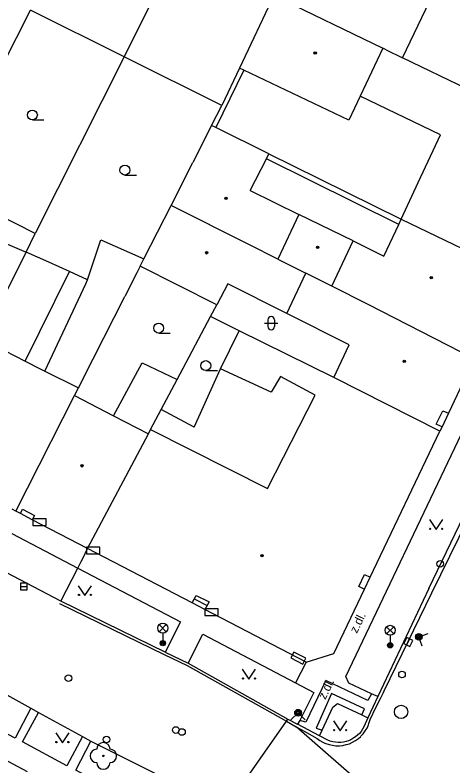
# Model space of a CAD drawing. Extents: x -596229 to -595156, y -1161237 to -1159376.
# Drawn here: x -595847.2 to -595814.2, y -1159828.8 to -1159772.3 of the extents above; entities that cross this region are included whole.
import ezdxf

# ---------------------------------------------------------------- set-up
doc = ezdxf.new("R2010")
doc.units = 0
for name, color, linetype in [('DOP - kresba z DSPS bez souradnic', 7, 'Continuous'), ('DOP - rozhrani ploch obecne', 7, 'Continuous'), ('Level 22', 7, 'Continuous'), ('Level 24', 7, 'Continuous'), ('Level 27', 7, 'Continuous'), ('Level 28', 7, 'Continuous'), ('Level 31', 7, 'Continuous'), ('Level 33', 7, 'Continuous'), ('Level 36', 7, 'Continuous'), ('Level 39', 7, 'Continuous'), ('Specificka linie pasportu komunikaci', 7, 'Continuous'), ('TM - budovy zdene_ betonove - NP', 7, 'Continuous'), ('TM - budovy zdene_ betonove - VP', 7, 'Continuous'), ('TM - chodniky - VP', 7, 'Continuous'), ('TM - komunikace - VP', 7, 'Continuous'), ('TM - letecke snimky - pomocna linie', 7, 'Continuous'), ('TM - popis povrchu', 7, 'Continuous'), ('TM - rozhrani mezi zpev. plochami mezi sebou - VP', 7, 'Continuous'), ('TM - rozhrani ploch obecne - VP', 7, 'Continuous'), ('TM - schody - NP', 7, 'Continuous'), ('TM - vstup do budovy - zdene_ betonove  - shora neviditelny', 7, 'Continuous')]:
    doc.layers.add(name, color=color, linetype=linetype)

msp = doc.modelspace()

# ---------------------------------------------------------------- linework, layer by layer
at = {"layer": 'DOP - kresba z DSPS bez souradnic'}
for points in [[(-595829.97, -1159776.47), (-595832.08, -1159780.78)], [(-595818.32, -1159788.07), (-595828.27, -1159783.12)], [(-595848.09, -1159789.38), (-595846.34, -1159790.14)], [(-595839.76, -1159802.44), (-595837.61, -1159798.47)], [(-595837.61, -1159798.47), (-595834.98, -1159799.72)], [(-595833.69, -1159803.29), (-595831.72, -1159798.91)], [(-595833.69, -1159803.29), (-595836.18, -1159801.98)]]:
    msp.add_lwpolyline(points, dxfattribs=at)
at = {"layer": 'DOP - rozhrani ploch obecne'}
for points in [[(-595838.97, -1159775.45), (-595833.61, -1159764.77)], [(-595849.23, -1159778.24), (-595846.02, -1159771.94)], [(-595838.97, -1159775.45), (-595846.02, -1159771.94)], [(-595838.97, -1159775.45), (-595845.65, -1159788.75)], [(-595831.62, -1159779.11), (-595838.97, -1159775.45)], [(-595830.3, -1159776.32), (-595831.62, -1159779.11)], [(-595832.39, -1159780.63), (-595831.62, -1159779.11)], [(-595828.08, -1159782.75), (-595826.3, -1159783.63)], [(-595826.3, -1159783.63), (-595818.14, -1159787.66)], [(-595845.65, -1159788.75), (-595850.08, -1159786.5)], [(-595846.34, -1159790.14), (-595845.65, -1159788.75)], [(-595849.63, -1159796.7), (-595846.34, -1159790.14)], [(-595844.64, -1159790.9), (-595846.34, -1159790.14)], [(-595843.08, -1159791.6), (-595844.64, -1159790.9)], [(-595841.73, -1159792.21), (-595843.08, -1159791.6)], [(-595837.76, -1159791.19), (-595838.02, -1159791.7)], [(-595838.02, -1159791.7), (-595838.91, -1159793.47)], [(-595841.3, -1159798.17), (-595838.91, -1159793.47)], [(-595832.47, -1159794.98), (-595831.99, -1159794.09)], [(-595834.98, -1159799.72), (-595832.47, -1159794.98)], [(-595830.32, -1159796.05), (-595832.47, -1159794.98)], [(-595842.41, -1159800.35), (-595841.3, -1159798.17)], [(-595836.18, -1159801.98), (-595834.98, -1159799.72)], [(-595836.98, -1159803.48), (-595836.18, -1159801.98)]]:
    msp.add_lwpolyline(points, dxfattribs=at)
at = {"layer": 'Level 22'}
msp.add_circle((-595840.53, -1159828.01), 0.05, dxfattribs=at)
for centre, start, end in [((-595840.53, -1159827.51), 0, 180), ((-595841.03, -1159828.01), 90, 270), ((-595840.03, -1159828.01), 270, 90), ((-595840.53, -1159828.51), 180, 0)]:
    msp.add_arc(centre, 0.5, start, end, dxfattribs=at)
at = {"layer": 'Level 24'}
for points in [[(-595845.827, -1159810.688), (-595844.827, -1159810.688), (-595844.827, -1159810.188), (-595845.827, -1159810.188)], [(-595841.797, -1159812.808), (-595840.797, -1159812.808), (-595840.797, -1159812.308), (-595841.797, -1159812.308)], [(-595832.887, -1159817.458), (-595831.887, -1159817.458), (-595831.887, -1159816.958), (-595832.887, -1159816.958)], [(-595826.427, -1159820.646), (-595825.539, -1159821.107), (-595825.309, -1159820.663), (-595826.196, -1159820.202)]]:
    msp.add_lwpolyline(points, close=True, dxfattribs=at)
at = {"layer": 'Level 27'}
for p, q in [((-595846.76, -1159815.27), (-595846.26, -1159815.27)), ((-595817.7, -1159819.665), (-595817.48, -1159819.215))]:
    msp.add_line(p, q, dxfattribs=at)
for points in [[(-595846.76, -1159815.52), (-595846.26, -1159815.52), (-595846.26, -1159815.02), (-595846.76, -1159815.02)], [(-595817.475, -1159819.774), (-595817.256, -1159819.325), (-595817.705, -1159819.106), (-595817.924, -1159819.555)]]:
    msp.add_lwpolyline(points, close=True, dxfattribs=at)
msp.add_circle((-595818.14, -1159824.7), 0.5, dxfattribs=at)
at = {"layer": 'Level 28'}
for centre in [(-595815.2, -1159813.57), (-595835.08, -1159826.06), (-595834.62, -1159826.21), (-595840.29, -1159826.78)]:
    msp.add_circle(centre, 0.25, dxfattribs=at)
at = {"layer": 'Level 31'}
for points in [[(-595816.557, -1159819.759), (-595816.8, -1159819.05), (-595816.091, -1159818.807)], [(-595826.42, -1159825.29), (-595825.89, -1159824.76), (-595825.36, -1159825.29)]]:
    msp.add_lwpolyline(points, dxfattribs=at)
for centre, radius in [((-595816.8, -1159819.05), 0.25), ((-595816.8, -1159819.05), 0.18), ((-595816.8, -1159819.05), 0.11), ((-595843.16, -1159822.17), 0.25), ((-595818.07, -1159821.89), 0.25), ((-595825.89, -1159824.76), 0.25), ((-595825.89, -1159824.76), 0.18), ((-595825.89, -1159824.76), 0.11)]:
    msp.add_circle(centre, radius, dxfattribs=at)
at = {"layer": 'Level 33'}
for p, q in [((-595836.325, -1159818.67), (-595835.795, -1159818.14)), ((-595836.325, -1159818.14), (-595835.795, -1159818.67)), ((-595819.225, -1159818.83), (-595818.695, -1159818.3)), ((-595819.225, -1159818.3), (-595818.695, -1159818.83)), ((-595836.06, -1159818.78), (-595836.06, -1159819.53)), ((-595818.96, -1159818.94), (-595818.96, -1159819.69))]:
    msp.add_line(p, q, dxfattribs=at)
for centre, radius in [((-595836.06, -1159818.405), 0.375), ((-595818.96, -1159818.565), 0.375), ((-595836.06, -1159819.53), 0.2), ((-595836.06, -1159819.53), 0.145), ((-595836.06, -1159819.53), 0.0876), ((-595818.96, -1159819.69), 0.2), ((-595818.96, -1159819.69), 0.145), ((-595818.96, -1159819.69), 0.0876)]:
    msp.add_circle(centre, radius, dxfattribs=at)
at = {"layer": 'Level 36'}
for p, q in [((-595845.87, -1159780.205), (-595844.995, -1159780.205)), ((-595838.91, -1159784.345), (-595838.035, -1159784.345)), ((-595828.406, -1159795.486), (-595827.406, -1159795.486)), ((-595828.156, -1159795.236), (-595828.156, -1159795.736)), ((-595827.656, -1159795.236), (-595827.656, -1159795.736)), ((-595836.37, -1159796.225), (-595835.495, -1159796.225)), ((-595832.83, -1159799.045), (-595831.955, -1159799.045))]:
    msp.add_line(p, q, dxfattribs=at)
for points in [[(-595816, -1159810.24), (-595815.5, -1159810.99), (-595815, -1159810.24)], [(-595842.42, -1159815.21), (-595841.92, -1159815.96), (-595841.42, -1159815.21)], [(-595830.08, -1159821.49), (-595829.58, -1159822.24), (-595829.08, -1159821.49)], [(-595823.22, -1159825.37), (-595822.72, -1159826.12), (-595822.22, -1159825.37)], [(-595844.11, -1159826.27), (-595843.61, -1159827.02), (-595843.11, -1159826.27)]]:
    msp.add_lwpolyline(points, dxfattribs=at)
for centre, radius in [((-595845.87, -1159779.83), 0.375), ((-595838.91, -1159783.97), 0.375), ((-595836.37, -1159795.85), 0.375), ((-595832.83, -1159798.67), 0.375), ((-595815.95, -1159810.94), 0.05), ((-595815.051, -1159810.94), 0.05), ((-595842.37, -1159815.91), 0.05), ((-595841.471, -1159815.91), 0.05), ((-595830.03, -1159822.19), 0.05), ((-595829.131, -1159822.19), 0.05), ((-595823.17, -1159826.07), 0.05), ((-595822.271, -1159826.07), 0.05), ((-595844.06, -1159826.97), 0.05), ((-595843.161, -1159826.97), 0.05)]:
    msp.add_circle(centre, radius, dxfattribs=at)
for centre, start, end in [((-595827.906, -1159795.236), 0, 180), ((-595827.906, -1159795.736), 180, 0)]:
    msp.add_arc(centre, 0.25, start, end, dxfattribs=at)
at = {"layer": 'Level 39'}
for centre, radius in [((-595824.6, -1159775.18), 0.09), ((-595824.6, -1159775.18), 0.0398), ((-595831.31, -1159786.1), 0.09), ((-595831.31, -1159786.1), 0.0398), ((-595824.42, -1159789.78), 0.09), ((-595824.42, -1159789.78), 0.0398), ((-595832.77, -1159790.19), 0.09), ((-595832.77, -1159790.19), 0.0398), ((-595815.87, -1159792.05), 0.09), ((-595815.87, -1159792.05), 0.0398), ((-595817.9, -1159798.35), 0.09), ((-595817.9, -1159798.35), 0.0398), ((-595842.14, -1159806.2), 0.09), ((-595842.14, -1159806.2), 0.0398), ((-595828.6, -1159812.96), 0.09), ((-595828.6, -1159812.96), 0.0398)]:
    msp.add_circle(centre, radius, dxfattribs=at)
at = {"layer": 'Specificka linie pasportu komunikaci'}
for points in [[(-595842.45, -1159813.89), (-595842.2, -1159813.39), (-595842.08, -1159813.16), (-595841.72, -1159812.42)], [(-595843.73, -1159816.38), (-595842.45, -1159813.89)], [(-595814.86, -1159835.6), (-595826.02, -1159825.81)]]:
    msp.add_lwpolyline(points, dxfattribs=at)
at = {"layer": 'TM - budovy zdene_ betonove - NP'}
for points in [[(-595815.06, -1159803.26), (-595815.18, -1159803.21), (-595815.5, -1159803.06), (-595814.99, -1159802.06), (-595814.58, -1159802.25)], [(-595846.77, -1159809.79), (-595846.6, -1159809.47)], [(-595845.72, -1159809.93), (-595845.89, -1159810.25)], [(-595820.89, -1159815.47), (-595820.96, -1159815.44), (-595821.32, -1159815.27), (-595820.9, -1159814.37), (-595820.46, -1159814.58)], [(-595833.86, -1159816.5), (-595833.56, -1159815.94), (-595832.58, -1159816.43), (-595832.89, -1159817.01)]]:
    msp.add_lwpolyline(points, dxfattribs=at)
at = {"layer": 'TM - budovy zdene_ betonove - VP'}
for points in [[(-595818.02, -1159775.53), (-595815.4, -1159770.02)], [(-595827.71, -1159770.83), (-595830.3, -1159776.32)], [(-595827.71, -1159770.83), (-595819.5, -1159774.8)], [(-595819.5, -1159774.8), (-595821.21, -1159778.42)], [(-595819.26, -1159774.92), (-595819.5, -1159774.8)], [(-595819.26, -1159774.92), (-595818.02, -1159775.53)], [(-595813.15, -1159777.88), (-595818.02, -1159775.53)], [(-595829.97, -1159776.47), (-595830.3, -1159776.32)], [(-595822.08, -1159780.23), (-595829.97, -1159776.47)], [(-595821.21, -1159778.42), (-595822.08, -1159780.23)], [(-595815.17, -1159781.32), (-595821.21, -1159778.42)], [(-595832.39, -1159780.63), (-595833.79, -1159783.39)], [(-595832.08, -1159780.78), (-595832.39, -1159780.63)], [(-595828.08, -1159782.75), (-595832.08, -1159780.78)], [(-595816.85, -1159784.91), (-595815.17, -1159781.32)], [(-595829.49, -1159785.5), (-595828.27, -1159783.12)], [(-595828.27, -1159783.12), (-595828.08, -1159782.75)], [(-595835.44, -1159786.63), (-595833.79, -1159783.39)], [(-595818.14, -1159787.66), (-595816.85, -1159784.91)], [(-595829.49, -1159785.5), (-595825.82, -1159787.3)], [(-595837.48, -1159790.64), (-595835.44, -1159786.63)], [(-595829.59, -1159789.57), (-595835.44, -1159786.63)], [(-595825.82, -1159787.3), (-595827.4, -1159790.67)], [(-595821.75, -1159789.3), (-595825.82, -1159787.3)], [(-595818.32, -1159788.07), (-595818.14, -1159787.66)], [(-595818.14, -1159787.66), (-595809.58, -1159791.78)], [(-595819.43, -1159790.44), (-595818.32, -1159788.07)], [(-595823.35, -1159792.7), (-595821.75, -1159789.3)], [(-595821.75, -1159789.3), (-595819.43, -1159790.44)], [(-595827.4, -1159790.67), (-595829.59, -1159789.57)], [(-595837.76, -1159791.19), (-595837.48, -1159790.64)], [(-595827.4, -1159790.67), (-595825.29, -1159791.73)], [(-595831.99, -1159794.09), (-595837.76, -1159791.19)], [(-595826.72, -1159794.76), (-595825.29, -1159791.73)], [(-595823.35, -1159792.7), (-595825.29, -1159791.73)], [(-595831.17, -1159792.53), (-595831.99, -1159794.09)], [(-595826.72, -1159794.76), (-595831.17, -1159792.53)], [(-595820.62, -1159794.07), (-595823.35, -1159792.7)], [(-595812.63, -1159798.16), (-595820.62, -1159794.07)], [(-595822.04, -1159797.11), (-595826.72, -1159794.76)], [(-595831.72, -1159798.91), (-595830.32, -1159796.05)], [(-595823.2, -1159799.57), (-595830.32, -1159796.05)], [(-595823.2, -1159799.57), (-595822.04, -1159797.11)], [(-595847.97, -1159797.54), (-595846.4, -1159798.34)], [(-595846.4, -1159798.34), (-595845.29, -1159798.9), (-595844.92, -1159799.08)], [(-595812.63, -1159798.16), (-595814.58, -1159802.25)], [(-595827.91, -1159800.66), (-595831.72, -1159798.91)], [(-595844.92, -1159799.08), (-595842.41, -1159800.35)], [(-595827.2, -1159799.48), (-595827.91, -1159800.66)], [(-595824.6, -1159800.88), (-595827.2, -1159799.48)], [(-595815.22, -1159803.59), (-595823.2, -1159799.57)], [(-595842.7, -1159800.91), (-595842.41, -1159800.35)], [(-595847.12, -1159809.61), (-595842.7, -1159800.91)], [(-595842.7, -1159800.91), (-595839.76, -1159802.44)], [(-595828.19, -1159807.91), (-595824.6, -1159800.88)], [(-595814.58, -1159802.25), (-595815.06, -1159803.26)], [(-595839.76, -1159802.44), (-595837.14, -1159803.79)], [(-595837.14, -1159803.79), (-595836.98, -1159803.48)], [(-595836.98, -1159803.48), (-595828.19, -1159807.91)], [(-595815.06, -1159803.26), (-595815.22, -1159803.59)], [(-595841.72, -1159812.42), (-595837.14, -1159803.79)], [(-595820.46, -1159814.58), (-595815.22, -1159803.59)], [(-595847.12, -1159809.61), (-595847.4, -1159809.46)], [(-595846.77, -1159809.79), (-595847.12, -1159809.61)], [(-595845.89, -1159810.25), (-595846.77, -1159809.79)], [(-595841.72, -1159812.42), (-595845.89, -1159810.25)], [(-595833.86, -1159816.5), (-595841.72, -1159812.42)], [(-595820.89, -1159815.47), (-595820.46, -1159814.58)], [(-595823.2, -1159820.31), (-595820.89, -1159815.47)], [(-595832.89, -1159817.01), (-595833.86, -1159816.5)], [(-595825.27, -1159820.96), (-595832.89, -1159817.01)], [(-595825.27, -1159820.96), (-595823.2, -1159820.31)], [(-595850.98, -1159826.67), (-595846.25, -1159829.19)]]:
    msp.add_lwpolyline(points, dxfattribs=at)
at = {"layer": 'TM - chodniky - VP'}
for points in [[(-595820.37, -1159823.35), (-595822.08, -1159822.54), (-595822.3, -1159822.05), (-595813.6, -1159803.8)], [(-595847.42, -1159811.3), (-595842.45, -1159813.89)], [(-595842.45, -1159813.89), (-595834.72, -1159817.93)], [(-595834.72, -1159817.93), (-595835.87, -1159820.2)], [(-595834.14, -1159821.03), (-595833.05, -1159818.86), (-595826.08, -1159822.52)], [(-595826.08, -1159822.52), (-595824.7, -1159823.25), (-595825.75, -1159825.34)], [(-595819.88, -1159823.54), (-595820.37, -1159823.35)], [(-595824.08, -1159826.08), (-595823.27, -1159824.35)], [(-595823.27, -1159824.35), (-595822.92, -1159824.07), (-595821.1, -1159824.92)], [(-595845.99, -1159824.42), (-595847.16, -1159826.67), (-595848.66, -1159825.9)], [(-595842.1, -1159826.54), (-595843.27, -1159828.76), (-595846.62, -1159826.95), (-595845.4, -1159824.75)], [(-595821.1, -1159824.92), (-595820.63, -1159825.14)], [(-595825.75, -1159825.34), (-595825.93, -1159825.63)], [(-595824.28, -1159826.49), (-595824.08, -1159826.08)], [(-595833.17, -1159834.13), (-595842.59, -1159829.09), (-595841.48, -1159826.89)]]:
    msp.add_lwpolyline(points, dxfattribs=at)
at = {"layer": 'TM - komunikace - VP'}
for points in [[(-595816.05, -1159815.42), (-595811.1, -1159805.12)], [(-595843.73, -1159816.38), (-595848.88, -1159813.69)], [(-595816.05, -1159815.42), (-595819.88, -1159823.54)], [(-595835.87, -1159820.2), (-595843.73, -1159816.38)], [(-595856.74, -1159818.46), (-595845.99, -1159824.42)], [(-595835.87, -1159820.2), (-595834.14, -1159821.03)], [(-595834.14, -1159821.03), (-595826.66, -1159825.25)], [(-595819.88, -1159823.54), (-595820.63, -1159825.14)], [(-595845.99, -1159824.42), (-595845.4, -1159824.75)], [(-595845.4, -1159824.75), (-595842.1, -1159826.54)], [(-595826.66, -1159825.25), (-595825.93, -1159825.63)], [(-595820.63, -1159825.14), (-595820.95, -1159825.81), (-595821.04, -1159825.99), (-595821.15, -1159826.16), (-595821.27, -1159826.31), (-595821.41, -1159826.45), (-595821.57, -1159826.58), (-595821.68, -1159826.66)], [(-595824.28, -1159826.49), (-595825.93, -1159825.63)], [(-595842.1, -1159826.54), (-595841.48, -1159826.89)], [(-595821.68, -1159826.66), (-595821.91, -1159826.79), (-595822.09, -1159826.87), (-595822.28, -1159826.93), (-595822.48, -1159826.97), (-595822.68, -1159826.99), (-595822.88, -1159827), (-595823.08, -1159826.98), (-595823.27, -1159826.95), (-595823.46, -1159826.89), (-595823.65, -1159826.82), (-595824.28, -1159826.49)], [(-595841.48, -1159826.89), (-595836.42, -1159829.43)]]:
    msp.add_lwpolyline(points, dxfattribs=at)
at = {"layer": 'TM - letecke snimky - pomocna linie'}
for points in [[(-595841.73, -1159792.21), (-595840.71, -1159789.21)], [(-595840.71, -1159789.21), (-595837.48, -1159790.64)], [(-595846.4, -1159798.34), (-595843.08, -1159791.6)], [(-595844.92, -1159799.08), (-595841.84, -1159792.52), (-595841.73, -1159792.21)]]:
    msp.add_lwpolyline(points, dxfattribs=at)
at = {"layer": 'TM - rozhrani mezi zpev. plochami mezi sebou - VP'}
for points in [[(-595826.02, -1159825.81), (-595825.66, -1159826.02), (-595825.43, -1159826.15), (-595824.45, -1159826.7), (-595824.26, -1159826.84), (-595824.03, -1159826.97), (-595823.88, -1159827.04), (-595823.8, -1159827.08), (-595823.55, -1159827.16), (-595823.3, -1159827.21), (-595823.04, -1159827.24), (-595822.78, -1159827.24), (-595822.52, -1159827.22), (-595822.27, -1159827.16), (-595822.02, -1159827.09), (-595821.79, -1159826.98), (-595821.56, -1159826.86), (-595821.35, -1159826.7), (-595821.2, -1159826.57), (-595821.16, -1159826.53), (-595820.98, -1159826.34), (-595820.83, -1159826.13), (-595820.7, -1159825.91), (-595820.59, -1159825.67), (-595820.56, -1159825.58), (-595820.51, -1159825.42), (-595820.47, -1159825.26), (-595820.03, -1159824.38), (-595819.66, -1159823.64), (-595819.48, -1159823.3), (-595819.4, -1159823.11), (-595815.82, -1159815.75), (-595812.45, -1159808.86)], [(-595843.82, -1159816.56), (-595835.96, -1159820.38), (-595834.23, -1159821.21), (-595826.76, -1159825.39)], [(-595820.37, -1159823.35), (-595820.63, -1159823.84), (-595823.79, -1159822.35), (-595825.31, -1159825.48), (-595825.75, -1159825.34)], [(-595821.1, -1159824.92), (-595820.89, -1159824.48), (-595823.36, -1159823.32), (-595824.52, -1159825.91), (-595824.08, -1159826.08)], [(-595826.76, -1159825.39), (-595826.02, -1159825.81)]]:
    msp.add_lwpolyline(points, dxfattribs=at)
at = {"layer": 'TM - rozhrani ploch obecne - VP'}
for points in [[(-595825.27, -1159820.96), (-595826.08, -1159822.52)], [(-595831.24, -1159831.82), (-595826.76, -1159825.39)], [(-595826.76, -1159825.39), (-595826.66, -1159825.25)]]:
    msp.add_lwpolyline(points, dxfattribs=at)
at = {"layer": 'TM - schody - NP'}
msp.add_lwpolyline([(-595833.69, -1159816.19), (-595832.72, -1159816.69)], dxfattribs=at)
at = {"layer": 'TM - vstup do budovy - zdene_ betonove  - shora neviditelny'}
msp.add_lwpolyline([(-595846.6, -1159809.47), (-595845.72, -1159809.93)], dxfattribs=at)

# ---------------------------------------------------------------- texts
at = {"layer": 'TM - popis povrchu'}
for rotation, p in [(63.9952, (-595821.46, -1159818.84)), (64, (-595823.84, -1159823.82))]:
    msp.add_text('z.dl.', height=0.65, rotation=rotation, dxfattribs=at).set_placement(p)

doc.saveas('drawing.dxf')
